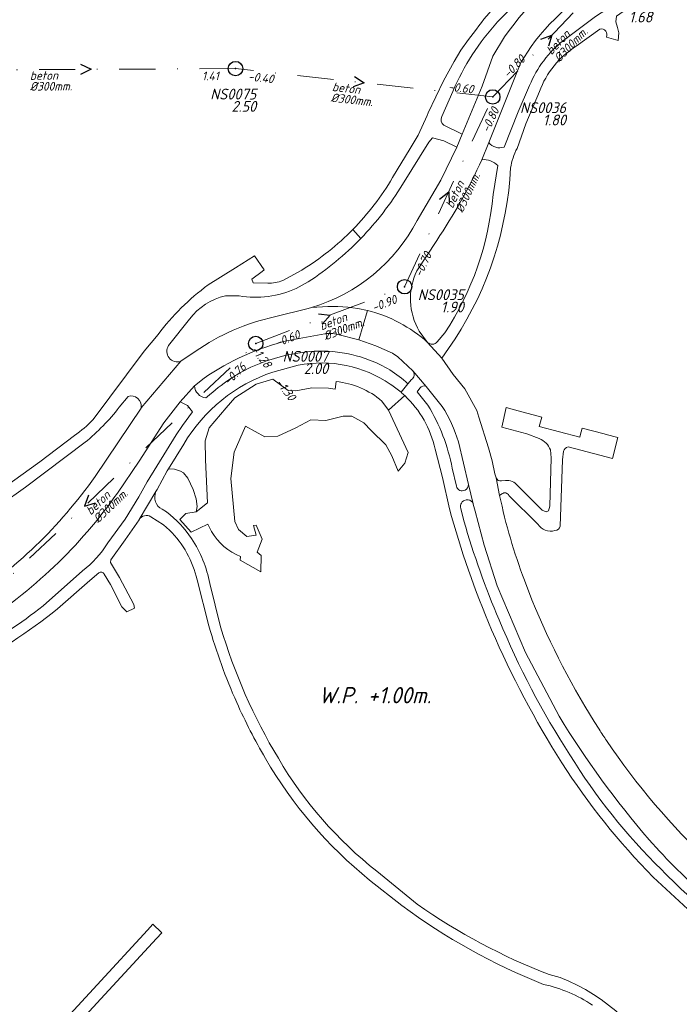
# Model space of a CAD drawing. Extents: x 148869 to 161638, y 453607 to 469810.
# Tile 678 of 1056: x 153613 to 153704, y 468529 to 468665. Entities that reach past the tile are written whole.
import ezdxf
from ezdxf.enums import TextEntityAlignment as Align

# ---------------------------------------------------------------- set-up
doc = ezdxf.new("R2010")
doc.units = 0
doc.header["$PDMODE"] = 32
doc.header["$PDSIZE"] = 2
doc.linetypes.add('RI-VWA', pattern=[11, 5, -3, 0, -3])
doc.layers.get('0').update_dxf_attribs({"linetype": 'CONTINUOUS'})
for name, color, linetype in [('B-OI-RI-BOB-T18-niet meenemen', 252, 'CONTINUOUS'), ('B-OI-RI-DIAMETER-T18-niet meenemen', 252, 'CONTINUOUS'), ('B-OI-RI-MATERIAAL-T18-niet meenemen', 252, 'CONTINUOUS'), ('B-OI-RI-STROOMRICHTING-S-niet meenemen', 252, 'CONTINUOUS'), ('B-OI-RI-VWA_PUTDEKSELHOOGTE-T25-niet meenemen', 252, 'CONTINUOUS'), ('B-OI-T50', 3, 'CONTINUOUS'), ('gs dwa', 252, 'CONTINUOUS')]:
    doc.layers.add(name, color=color, linetype=linetype)
for name, color, linetype, lineweight in [('B-OI-RI-VWA_TRANSPORTLEIDING-G-niet meenemen', 252, 'RI-VWA', 18), ('B-RO-VH-VERHARDING_ASFALT-GV', 251, 'CONTINUOUS', 18), ('B-RO-VH-VERHARDING_SIERBESTRATING-GV', 251, 'CONTINUOUS', 18)]:
    doc.layers.add(name, color=color, linetype=linetype, lineweight=lineweight)
doc.styles.add('iso15', font='ISO.shx', dxfattribs={"oblique": 15})
doc.styles.add('NLCS-ISO-M750_CURSIEF', font='NLCS-ISO.ttf', dxfattribs={"oblique": 15})

# ---------------------------------------------------------------- blocks, each defined once
blk = doc.blocks.new('ACMAP_ANN_TEMPLATE_diam')
at = {"color": 0, "linetype": 'ByBlock', "style": 'iso15', "oblique": 15}
blk.add_attdef('diam', (0.5, -1.3), '', height=1.2, dxfattribs=at)
blk = doc.blocks.new('ACMAP_ANN_TEMPLATE_mat')
at = {"color": 0, "linetype": 'ByBlock', "style": 'iso15', "oblique": 15}
blk.add_attdef('mat', (0.5, 0.2), '', height=1.2, dxfattribs=at)
blk = doc.blocks.new('ACMAP_ANN_TEMPLATE_nap-l')
at = {"color": 0, "linetype": 'ByBlock', "style": 'iso15', "oblique": 15}
blk.add_attdef('nap-l', (3.3, 0.2), '', height=1.2, dxfattribs=at)
blk = doc.blocks.new('ACMAP_ANN_TEMPLATE_nap-r')
at = {"color": 0, "linetype": 'ByBlock', "style": 'iso15', "oblique": 15}
blk.add_attdef('nap-r', text='', height=1.2, dxfattribs=at).set_placement((-4.1, 0.2), align=Align.RIGHT)
blk = doc.blocks.new('ACMAP_ANN_TEMPLATE_puth-dwa')
at = {"color": 0, "linetype": 'ByBlock', "style": 'iso15', "oblique": 15}
blk.add_attdef('puth-dwa', text='', height=1.5, dxfattribs=at).set_placement((2.7, 1), align=Align.RIGHT)
blk = doc.blocks.new('ACMAP_ANN_TEMPLATE_putnr-dwa')
at = {"color": 0, "linetype": 'ByBlock', "style": 'iso15', "oblique": 15}
blk.add_attdef('putnr-dwa', text='', height=1.5, dxfattribs=at).set_placement((2.7, 2.7), align=Align.RIGHT)

msp = doc.modelspace()

# ---------------------------------------------------------------- linework, layer by layer
at = {"layer": 'B-OI-RI-STROOMRICHTING-S-niet meenemen'}
for points in [[(153685.29, 468662.68), (153686.81, 468663.22), (153686.33, 468661.69)], [(153621.57, 468659.21), (153623.01, 468658.5), (153621.57, 468657.77)], [(153659.46, 468657.51), (153660.82, 468656.64), (153659.3, 468656.08)], [(153671.26, 468640.54), (153672.52, 468641.54), (153672.57, 468639.93)], [(153654.51, 468624.62), (153656.11, 468624.47), (153655.03, 468623.28)], [(153622.65, 468599.54), (153622.1, 468598.03), (153623.64, 468598.49)]]:
    msp.add_lwpolyline(points, dxfattribs=at)
at = {"layer": 'B-OI-RI-VWA_TRANSPORTLEIDING-G-niet meenemen'}
for p, q in [((153678.62, 468654.68), (153695, 468671.77)), ((153643.01, 468658.6), (153603.01, 468658.4)), ((153678.62, 468654.68), (153643.01, 468658.6)), ((153666.42, 468628.4), (153678.62, 468654.68)), ((153645.81, 468620.53), (153666.42, 468628.4)), ((153598.39, 468575.52), (153645.81, 468620.53))]:
    msp.add_line(p, q, dxfattribs=at)
at = {"layer": 'B-RO-VH-VERHARDING_ASFALT-GV'}
for points in [[(153694.24, 468675.23, 0.1204), (153680.9, 468663.87)], [(153683.95, 468661.67, -0.12892), (153696.32, 468671.78)], [(153682.54, 468670.63, 0.066322), (153676.38, 468664.08)], [(153673.08, 468655.44, -0.084367), (153679.3, 468665.07)], [(153693.44, 468664.06, -0.637125), (153694.36, 468662.95)], [(153688.43, 468662.51, 0.127573), (153683.72, 468656.26)], [(153685.09, 468655.43, -0.166748), (153690.17, 468661.7)], [(153671.83, 468650.75, -0.344989), (153671.57, 468651.96)], [(153680.19, 468647.74, -0.330549), (153678.08, 468648.37)], [(153681.1, 468644.84, -0.086611), (153682, 468647.56)], [(153670.87, 468634.8, 0.04127), (153677.11, 468645.99)], [(153677.11, 468645.99, -0.231423), (153679.31, 468645.17)], [(153673.43, 468621.19, 0.12992), (153681.1, 468644.84)], [(153664.76, 468643.5, -0.061507), (153659.25, 468636.33)], [(153660.35, 468635.08, 0.05552), (153666.11, 468642.54)], [(153678.66, 468641.16, -0.124523), (153671.99, 468622.01)], [(153668.15, 468637.58, -0.202557), (153653.52, 468625.51)], [(153659.25, 468636.33, -0.061453), (153652.17, 468630.7)], [(153653.08, 468629.07, 0.055467), (153660.35, 468635.08)], [(153668.45, 468622.22, -0.251075), (153668.12, 468630.61)], [(153649.55, 468629.27, -0.10542), (153647.48, 468628.87)], [(153639.21, 468628.64, 0.069757), (153632.28, 468621.8)], [(153643.5, 468627.13, 0.145952), (153651.42, 468628.15)], [(153636.65, 468623.91, -0.179988), (153641.62, 468627.13)], [(153669.6, 468620.68, 0.122647), (153661.27, 468625.11)], [(153661.27, 468625.11, -0.122647), (153669.6, 468620.68)], [(153648.42, 468624.23, 0.098792), (153637.44, 468619.44)], [(153655.36, 468621.89, -0.097473), (153657.16, 468621.79)], [(153638.65, 468615.74, -0.092225), (153650.31, 468620.94)], [(153670.93, 468620.75, -0.420533), (153669.6, 468620.68)], [(153635.45, 468618.07, -0.722867), (153633.74, 468620.24)], [(153661.55, 468618.25, 0.139125), (153651.33, 468619.14)], [(153651.33, 468619.14, 0.085384), (153643.79, 468616.57)], [(153651.69, 468617.52, -0.201615), (153664.44, 468614.89)], [(153666.86, 468614.96, 0.099978), (153661.55, 468618.25)], [(153635.84, 468606.58, -0.18175), (153648.17, 468616.57)], [(153643.79, 468616.57, 0.014989), (153642.24, 468615.59)], [(153667.54, 468616.76, -0.443621), (153667.36, 468615.53)], [(153642.24, 468615.59, 0.032166), (153639.09, 468613.17)], [(153638.9, 468613.01, -0.357256), (153637.32, 468614.65)], [(153664.44, 468614.89, -0.03223), (153665.92, 468613.79)], [(153665.92, 468613.79, -0.013244), (153666.43, 468613.32)], [(153668.54, 468614.36, -0.375544), (153669.39, 468614.6)], [(153628.13, 468613.2, -0.567456), (153629.95, 468611.62)], [(153666.43, 468613.32, -0.153377), (153670.64, 468605.91)], [(153622.2, 468606.85, 0.052509), (153626.91, 468611.7)], [(153673.01, 468603.26, 0.089636), (153669.65, 468611.98)], [(153671.63, 468611.82, -0.068787), (153673.86, 468606.92)], [(153623.28, 468610, -0.050459), (153620.71, 468607.79)], [(153685.05, 468607.36, -0.202939), (153686.62, 468605.8)], [(153688.42, 468605.62, -0.273518), (153689.05, 468606.21)], [(153623.57, 468602.1, -0.094563), (153605.45, 468584.65)], [(153679.84, 468601.52, -0.36764), (153679.09, 468601.93)], [(153682.07, 468600.83, 0.279241), (153680.37, 468601.56)], [(153632, 468600.02, -0.048043), (153632.18, 468600.32)], [(153674.53, 468600.17, -0.445356), (153673.62, 468600.76)], [(153675.24, 468601.03, -0.316847), (153674.8, 468600.24)], [(153607.29, 468581.35, 0.098159), (153626.67, 468599.83)], [(153632.85, 468597.59, -0.412702), (153632, 468600.02)], [(153674.18, 468597.69, -0.448806), (153674.92, 468598.87)], [(153675.2, 468598.88, -0.341074), (153675.91, 468598.32)], [(153683, 468587.75, -0.037339), (153679.57, 468599.49)], [(153679.89, 468599.71, -0.481568), (153680.86, 468599.49)], [(153672.63, 468597.65, 0.034656), (153678.46, 468580.88)], [(153629.68, 468596.17, -0.405152), (153631.29, 468596.55)], [(153636.93, 468593.52, 0.08476), (153633.44, 468597.21)], [(153633.87, 468594.67, -0.144757), (153637.7, 468587.81)], [(153679.51, 468582.25, -0.030997), (153674.63, 468595.96)], [(153684.87, 468595.54, 0.332822), (153687.23, 468594.62)], [(153687.23, 468594.62, 0.327546), (153687.97, 468595.26)], [(153639.44, 468587.29, 0.099571), (153636.93, 468593.52)], [(153625.32, 468592.91, -0.084726), (153621.83, 468589.05)], [(153624.07, 468588.78, -0.452441), (153624.83, 468588.59)], [(153605.43, 468575.14, 0.039032), (153618.38, 468583.79)], [(153616.36, 468584.2, -0.040711), (153606.55, 468577.66)], [(153693.35, 468567.11, -0.045412), (153684.04, 468585.02)], [(153639.32, 468581.46, 0.036305), (153643.18, 468570.82)], [(153648.94, 468563.1, -0.063826), (153640.95, 468581.3)], [(153689.29, 468563.57, -0.044804), (153679.51, 468582.25)], [(153678.46, 468580.88, 0.039473), (153688.18, 468562.48)], [(153643.18, 468570.82, 0.027785), (153647.15, 468563.09)], [(153687.8, 468568.91, 0.041005), (153700.28, 468551.82)], [(153694.38, 468565.54, -0.004575), (153693.35, 468567.11)], [(153708.67, 468548.68, -0.054572), (153694.38, 468565.54)], [(153701.97, 468547.69, -0.059696), (153689.29, 468563.57)], [(153647.15, 468563.09, 0.09093), (153661.55, 468546.24)], [(153662.59, 468547.45, -0.093541), (153648.94, 468563.1)], [(153688.18, 468562.48, 0.052857), (153700.82, 468546.65)], [(153700.28, 468551.82, 0.036025), (153708.38, 468543.82)], [(153710.96, 468539.88, -0.04271), (153701.97, 468547.69)], [(153686.44, 468533.16, -0.062152), (153668.17, 468542.9)], [(153666.04, 468542.69, 0.063167), (153685.65, 468531.78)], [(153702.61, 468518.96, 0.193307), (153687.95, 468532.74)], [(153685.65, 468531.78, -0.097539), (153692.43, 468528.9)]]:
    msp.add_lwpolyline(points, format="xyb", dxfattribs=at)
at = {"layer": 'B-RO-VH-VERHARDING_ASFALT-GV', "flags": 128}
for points in [[(153679.3, 468665.07), (153683.02, 468668.83), (153685.1, 468670.64), (153685.4, 468671.16), (153685.06, 468672.59), (153683.68, 468672.19)], [(153694.36, 468662.95), (153695.96, 468662.51), (153696.07, 468663.57), (153695.91, 468664.31), (153695.66, 468665.09), (153695.76, 468665.87), (153698.39, 468667.69), (153701.46, 468669.49), (153700.89, 468670.87), (153697.39, 468668.83), (153692.85, 468665.81), (153688.43, 468662.51)], [(153676.38, 468664.08), (153675.9, 468663.48), (153675.24, 468662.65), (153674.21, 468661.15), (153673.29, 468659.57), (153671.79, 468656.89), (153669.7, 468652.46), (153669.54, 468652.11), (153668.28, 468649.37), (153667.17, 468647.52), (153664.76, 468643.5)], [(153680.9, 468663.87), (153680.23, 468663.02), (153678.64, 468660.34), (153677.17, 468656.15), (153674.4, 468649.54), (153673.63, 468647.71), (153671.43, 468643.16), (153668.15, 468637.58)], [(153690.17, 468661.7), (153693.44, 468664.06)], [(153677.11, 468645.99), (153678.08, 468648.37), (153682.52, 468659.46), (153683.95, 468661.67)], [(153683.72, 468656.26), (153682.13, 468652.6), (153680.19, 468647.74)], [(153671.57, 468651.96), (153673.08, 468655.44)], [(153682, 468647.56), (153683.21, 468650.96), (153685.09, 468655.43)], [(153666.11, 468642.54), (153669.78, 468648.42), (153670.29, 468649), (153671.85, 468648.58), (153673.63, 468647.71), (153674.4, 468649.54), (153671.83, 468650.75)], [(153678.08, 468648.37), (153677.11, 468645.99)], [(153679.31, 468645.17), (153678.66, 468641.16)], [(153660.35, 468635.08), (153659.25, 468636.33)], [(153659.25, 468636.33), (153660.35, 468635.08)], [(153668.12, 468630.61), (153670.87, 468634.8)], [(153647.48, 468628.87), (153645.46, 468628.93), (153645.29, 468629.46), (153646.7, 468630.52), (153646.99, 468630.73), (153645.63, 468632.67), (153643.02, 468631.02), (153639.21, 468628.64)], [(153652.17, 468630.7), (153649.55, 468629.27)], [(153651.42, 468628.15), (153653.08, 468629.07)], [(153641.62, 468627.13), (153643.5, 468627.13)], [(153657.16, 468621.79), (153660.06, 468621.06), (153661.27, 468625.11), (153659.92, 468625.39), (153658.56, 468625.58), (153657.18, 468625.68), (153655.8, 468625.67), (153653.52, 468625.51), (153653.06, 468625.37), (153648.42, 468624.23)], [(153653.52, 468625.51), (153655.8, 468625.67), (153657.18, 468625.68), (153658.56, 468625.58), (153659.92, 468625.39), (153661.27, 468625.11)], [(153661.27, 468625.11), (153660.06, 468621.06), (153662.44, 468620.22), (153664.73, 468619.2), (153665.47, 468618.71), (153667.54, 468616.76), (153669.39, 468614.6), (153671.63, 468611.82)], [(153633.74, 468620.24), (153636.65, 468623.91)], [(153669.6, 468620.68), (153668.45, 468622.22)], [(153671.99, 468622.01), (153670.93, 468620.75)], [(153632.28, 468621.8), (153630.38, 468619.46), (153627.91, 468616.2), (153623.28, 468610)], [(153650.31, 468620.94), (153655.36, 468621.89)], [(153669.6, 468620.68), (153671.58, 468618.52), (153673.43, 468621.19)], [(153679.57, 468599.49), (153679.09, 468601.93), (153678.92, 468602.47), (153678.52, 468604.28), (153678.05, 468606.07), (153676.71, 468610.35), (153676.42, 468611.25), (153674.77, 468614.27), (153673.16, 468616.22), (153671.58, 468618.52), (153669.6, 468620.68)], [(153637.44, 468619.44), (153635.45, 468618.07), (153629.95, 468611.62), (153629.94, 468611.59), (153623.57, 468602.1)], [(153629.95, 468611.62), (153635.45, 468618.07)], [(153648.17, 468616.57), (153651.69, 468617.52)], [(153669.39, 468614.6), (153667.54, 468616.76)], [(153626.67, 468599.83), (153629.66, 468604.25), (153633.07, 468609.56), (153635.33, 468612.48), (153637.32, 468614.65), (153638.65, 468615.74)], [(153667.36, 468615.53), (153666.86, 468614.96), (153665.92, 468613.79)], [(153637.32, 468614.65), (153635.33, 468612.48), (153636.34, 468611.97), (153637.04, 468611.08), (153635.67, 468609.17), (153634.79, 468607.91), (153630.79, 468601.37), (153629.63, 468599.28), (153627.73, 468596.23), (153625.32, 468592.91)], [(153665.92, 468613.79), (153666.86, 468614.96)], [(153669.65, 468611.98), (153668.14, 468613.84), (153668.54, 468614.36)], [(153626.91, 468611.7), (153628.13, 468613.2)], [(153639.09, 468613.17), (153638.9, 468613.01)], [(153689.05, 468606.21), (153695.21, 468604.59), (153695.95, 468607.5), (153695.93, 468607.51), (153694.32, 468607.94), (153694.05, 468608.01), (153691.01, 468608.83), (153690.74, 468607.81), (153690.67, 468607.57), (153685.04, 468609.06), (153685.4, 468610.33), (153682.16, 468611.21), (153680.5, 468611.66), (153679.86, 468608.97), (153683.33, 468608.04), (153685.05, 468607.36)], [(153620.71, 468607.79), (153615.92, 468604.17), (153607.49, 468598.09), (153602.28, 468594.17), (153598.33, 468590.9), (153595.27, 468588.26), (153594.13, 468587.16), (153595.27, 468585.99), (153600.67, 468590.77), (153607.17, 468595.86), (153613.93, 468600.64), (153622.2, 468606.85)], [(153673.86, 468606.92), (153675.24, 468601.03), (153675.91, 468598.32), (153675.91, 468598.3), (153676.19, 468597.3), (153677.44, 468592.62), (153679.23, 468586.96), (153683.15, 468577.76), (153687.8, 468568.91)], [(153632.18, 468600.32), (153633.55, 468602.88), (153633.73, 468603.17), (153635.84, 468606.58)], [(153670.64, 468605.91), (153671.65, 468601.98), (153672.63, 468597.65)], [(153686.62, 468605.8), (153686.73, 468604.68), (153686.53, 468597.99), (153686.35, 468597.36), (153686.02, 468597.23), (153685.47, 468597.44), (153682.07, 468600.83)], [(153687.97, 468595.26), (153688.27, 468604.41), (153688.42, 468605.62)], [(153673.62, 468600.76), (153673.01, 468603.26)], [(153679.09, 468601.93), (153679.57, 468599.49), (153679.89, 468599.71)], [(153680.37, 468601.56), (153679.84, 468601.52)], [(153674.8, 468600.24), (153674.53, 468600.17)], [(153675.91, 468598.32), (153675.24, 468601.03)], [(153624.83, 468588.59), (153625.69, 468587.18), (153627.28, 468584.06), (153627.96, 468583.37), (153629.01, 468583.89), (153628.95, 468584.38), (153626.93, 468588.14), (153625.71, 468590.23), (153625.73, 468590.57), (153627.71, 468593.33), (153629.65, 468596.12), (153629.65, 468596.13), (153629.68, 468596.17), (153632, 468600.02)], [(153632, 468600.02), (153629.68, 468596.17)], [(153674.92, 468598.87), (153675.2, 468598.88)], [(153680.86, 468599.49), (153684.87, 468595.54)], [(153633.44, 468597.21), (153632.85, 468597.59)], [(153674.63, 468595.96), (153674.18, 468597.69)], [(153631.29, 468596.55), (153633.05, 468595.41), (153633.87, 468594.67)], [(153621.83, 468589.05), (153616.36, 468584.2)], [(153618.38, 468583.79), (153622.83, 468587.72), (153624.07, 468588.78)], [(153637.7, 468587.81), (153639.32, 468581.46)], [(153640.95, 468581.3), (153639.44, 468587.29)], [(153684.04, 468585.02), (153683, 468587.75)], [(153668.17, 468542.9), (153662.59, 468547.45)], [(153661.55, 468546.24), (153666.04, 468542.69)], [(153700.82, 468546.65), (153706.23, 468541.67), (153710.08, 468538.43)], [(153687.95, 468532.74), (153686.44, 468533.16)]]:
    msp.add_lwpolyline(points, dxfattribs=at)
msp.add_lwpolyline([(153610.68, 468514.93), (153632.07, 468538.16), (153632.79, 468538.92), (153632.72, 468539.03), (153631.63, 468540.07), (153631.57, 468540.11), (153630.84, 468539.32), (153602.92, 468509.01), (153604.17, 468507.85), (153604.3, 468507.99)], close=True, dxfattribs=at)
at = {"layer": 'B-RO-VH-VERHARDING_SIERBESTRATING-GV'}
for points in [[(153664.44, 468614.89, 0.201615), (153651.69, 468617.52)], [(153648.17, 468616.57, 0.18175), (153635.84, 468606.58)], [(153663.28, 468612.57, 0.151685), (153656.94, 468615.26)], [(153656.94, 468615.26, -0.151685), (153663.28, 468612.57)], [(153665.92, 468613.79, 0.03223), (153664.44, 468614.89)], [(153666.43, 468613.32, 0.013244), (153665.92, 468613.79)], [(153639.68, 468594.5, 0.164766), (153643.7, 468591.03)]]:
    msp.add_lwpolyline(points, format="xyb", dxfattribs=at)
at = {"layer": 'B-RO-VH-VERHARDING_SIERBESTRATING-GV', "flags": 128}
for points in [[(153651.69, 468617.52), (153648.17, 468616.57)], [(153635.84, 468606.58), (153633.73, 468603.17), (153634.57, 468603.13), (153635.38, 468602.86), (153635.81, 468602.63), (153636.39, 468601.89), (153637.16, 468600.31), (153637.55, 468599.03), (153637.7, 468597.95), (153637.58, 468597.21), (153639.13, 468598.46), (153638.85, 468604.44), (153638.8, 468607.07), (153639.34, 468608.84), (153641.7, 468611.61), (153642.93, 468613.02), (153645.85, 468614.89), (153648.19, 468615.58), (153650.28, 468614.03), (153651.36, 468613.96), (153653.58, 468614.4), (153655.86, 468614.36), (153656.81, 468614.22), (153656.94, 468615.26)], [(153656.94, 468615.26), (153656.81, 468614.22), (153655.86, 468614.36), (153653.58, 468614.4), (153651.36, 468613.96), (153650.28, 468614.03), (153648.19, 468615.58), (153645.85, 468614.89), (153642.93, 468613.02), (153641.7, 468611.61), (153639.34, 468608.84), (153638.8, 468607.07), (153638.85, 468604.44), (153639.13, 468598.46), (153637.58, 468597.21)], [(153643.7, 468591.03), (153643.65, 468590.55), (153646.52, 468588.91), (153646.57, 468591.2), (153646.01, 468591.65), (153646.7, 468593.44), (153645.88, 468595.4), (153645.51, 468595.31), (153645.89, 468594), (153644.59, 468593.82), (153643.44, 468594.76), (153642.92, 468595.89), (153642.35, 468601.83), (153642.81, 468605.5), (153644.41, 468609.07), (153647.09, 468607.59), (153648.89, 468607.68), (153651.34, 468608.84), (153653.42, 468609.95), (153655.49, 468609.87), (153657.89, 468610.47), (153659.1, 468610.47), (153660.78, 468609.55), (153661.8, 468608.51), (153663.81, 468606.49), (153664.63, 468604.96), (153665.52, 468602.87), (153666.47, 468603.98), (153666.9, 468605.46), (153664.18, 468611.32), (153663.28, 468612.57)], [(153663.28, 468612.57), (153664.18, 468611.32), (153666.43, 468613.32)], [(153637.58, 468597.21), (153636.12, 468597), (153635.32, 468596.17), (153636.85, 468594.42), (153639.18, 468595.5), (153639.68, 468594.5)]]:
    msp.add_lwpolyline(points, dxfattribs=at)
at = {"layer": 'gs dwa'}
for p in [(153643.01, 468658.6), (153678.62, 468654.68), (153666.42, 468628.4), (153645.81, 468620.53)]:
    msp.add_point(p, dxfattribs=at)

# ---------------------------------------------------------------- block references
at = {"layer": 'B-OI-RI-BOB-T18-niet meenemen'}
ref = msp.add_blockref('ACMAP_ANN_TEMPLATE_nap-l', (153678.62, 468654.68), dxfattribs=dict(at, rotation=46.215234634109))
ref.add_attrib('nap-l', '-0.80', (153680.76, 468657.2), dxfattribs={"layer": '0', "color": 0, "linetype": 'ByBlock', "height": 1.2, "rotation": 46.2152, "style": 'NLCS-ISO-M750_CURSIEF', "oblique": 15})
ref = msp.add_blockref('ACMAP_ANN_TEMPLATE_nap-l', (153635.06, 468656.76), dxfattribs=dict(at, rotation=0.286476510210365))
ref.add_attrib('nap-l', '1.41', (153638.36, 468656.98), dxfattribs={"layer": '0', "color": 0, "linetype": 'ByBlock', "height": 1.2, "rotation": 0.2865, "style": 'NLCS-ISO-M750_CURSIEF', "oblique": 15})
ref = msp.add_blockref('ACMAP_ANN_TEMPLATE_nap-r', (153652.27, 468655.91), dxfattribs=dict(at, rotation=353.7180912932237))
ref.add_attrib('nap-r', '-0.40', dxfattribs={"layer": '0', "color": 0, "linetype": 'ByBlock', "height": 1.2, "rotation": 353.7181, "style": 'NLCS-ISO-M750_CURSIEF', "oblique": 15}).set_placement((153648.22, 468656.56), align=Align.RIGHT)
ref = msp.add_blockref('ACMAP_ANN_TEMPLATE_nap-l', (153669.09, 468655.69), dxfattribs=dict(at, rotation=353.7180912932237))
ref.add_attrib('nap-l', '-0.60', (153672.39, 468655.53), dxfattribs={"layer": '0', "color": 0, "linetype": 'ByBlock', "height": 1.2, "rotation": 353.7181, "style": 'NLCS-ISO-M750_CURSIEF', "oblique": 15})
ref = msp.add_blockref('ACMAP_ANN_TEMPLATE_nap-r', (153681.47, 468656.49), dxfattribs=dict(at, rotation=65.09779350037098))
ref.add_attrib('nap-r', '-0.80', dxfattribs={"layer": '0', "color": 0, "linetype": 'ByBlock', "height": 1.2, "rotation": 65.0978, "style": 'NLCS-ISO-M750_CURSIEF', "oblique": 15}).set_placement((153679.56, 468652.86), align=Align.RIGHT)
ref = msp.add_blockref('ACMAP_ANN_TEMPLATE_nap-l', (153667.54, 468626.59), dxfattribs=dict(at, rotation=65.09779350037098))
ref.add_attrib('nap-l', '-0.70', (153668.75, 468629.66), dxfattribs={"layer": '0', "color": 0, "linetype": 'ByBlock', "height": 1.2, "rotation": 65.0978, "style": 'NLCS-ISO-M750_CURSIEF', "oblique": 15})
ref = msp.add_blockref('ACMAP_ANN_TEMPLATE_nap-r', (153669.36, 468627.44), dxfattribs=dict(at, rotation=20.89953004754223))
ref.add_attrib('nap-r', '-0.90', dxfattribs={"layer": '0', "color": 0, "linetype": 'ByBlock', "height": 1.2, "rotation": 20.8995, "style": 'NLCS-ISO-M750_CURSIEF', "oblique": 15}).set_placement((153665.46, 468626.16), align=Align.RIGHT)
ref = msp.add_blockref('ACMAP_ANN_TEMPLATE_nap-l', (153645.74, 468618.66), dxfattribs=dict(at, rotation=20.89953004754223))
ref.add_attrib('nap-l', '-0.60', (153648.75, 468620.03), dxfattribs={"layer": '0', "color": 0, "linetype": 'ByBlock', "height": 1.2, "rotation": 20.8995, "style": 'NLCS-ISO-M750_CURSIEF', "oblique": 15})
ref = msp.add_blockref('ACMAP_ANN_TEMPLATE_nap-l', (153642.96, 468622.17), dxfattribs=dict(at, rotation=307.4053566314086))
ref.add_attrib('nap-l', '-1.28', (153645.12, 468619.67), dxfattribs={"layer": '0', "color": 0, "linetype": 'ByBlock', "height": 1.2, "rotation": 307.4054, "style": 'NLCS-ISO-M750_CURSIEF', "oblique": 15})
ref = msp.add_blockref('ACMAP_ANN_TEMPLATE_nap-r', (153647.71, 468619.79), dxfattribs=dict(at, rotation=43.50642053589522))
ref.add_attrib('nap-r', '-0.76', dxfattribs={"layer": '0', "color": 0, "linetype": 'ByBlock', "height": 1.2, "rotation": 43.5064, "style": 'NLCS-ISO-M750_CURSIEF', "oblique": 15}).set_placement((153644.6, 468617.12), align=Align.RIGHT)
ref = msp.add_blockref('ACMAP_ANN_TEMPLATE_nap-r', (153652.83, 468609.11), dxfattribs=dict(at, rotation=307.4053566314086))
ref.add_attrib('nap-r', '-1.30', dxfattribs={"layer": '0', "color": 0, "linetype": 'ByBlock', "height": 1.2, "rotation": 307.4054, "style": 'NLCS-ISO-M750_CURSIEF', "oblique": 15}).set_placement((153650.5, 468612.49), align=Align.RIGHT)
at = {"layer": 'B-OI-RI-DIAMETER-T18-niet meenemen'}
ref = msp.add_blockref('ACMAP_ANN_TEMPLATE_diam', (153686.54, 468659.92), dxfattribs=dict(at, rotation=46.215234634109))
ref.add_attrib('diam', '%%c300mm.', (153687.83, 468659.38), dxfattribs={"layer": '0', "color": 0, "linetype": 'ByBlock', "height": 1.2, "rotation": 46.2152, "style": 'NLCS-ISO-M750_CURSIEF', "oblique": 15})
ref = msp.add_blockref('ACMAP_ANN_TEMPLATE_diam', (153614.04, 468656.84), dxfattribs=dict(at, rotation=0.286476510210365))
ref.add_attrib('diam', '%%c300mm.', (153614.55, 468655.54), dxfattribs={"layer": '0', "color": 0, "linetype": 'ByBlock', "height": 1.2, "rotation": 0.2865, "style": 'NLCS-ISO-M750_CURSIEF', "oblique": 15})
ref = msp.add_blockref('ACMAP_ANN_TEMPLATE_diam', (153655.81, 468655.37), dxfattribs=dict(at, rotation=353.7180912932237))
ref.add_attrib('diam', '%%c300mm.', (153656.16, 468654.02), dxfattribs={"layer": '0', "color": 0, "linetype": 'ByBlock', "height": 1.2, "rotation": 353.7181, "style": 'NLCS-ISO-M750_CURSIEF', "oblique": 15})
ref = msp.add_blockref('ACMAP_ANN_TEMPLATE_diam', (153673.06, 468638.62), dxfattribs=dict(at, rotation=65.09779350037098))
ref.add_attrib('diam', '%%c300mm.', (153674.45, 468638.53), dxfattribs={"layer": '0', "color": 0, "linetype": 'ByBlock', "height": 1.2, "rotation": 65.0978, "style": 'NLCS-ISO-M750_CURSIEF', "oblique": 15})
ref = msp.add_blockref('ACMAP_ANN_TEMPLATE_diam', (153654.54, 468621.97), dxfattribs=dict(at, rotation=20.89953004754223))
ref.add_attrib('diam', '%%c300mm.', (153655.47, 468620.94), dxfattribs={"layer": '0', "color": 0, "linetype": 'ByBlock', "height": 1.2, "rotation": 20.8995, "style": 'NLCS-ISO-M750_CURSIEF', "oblique": 15})
ref = msp.add_blockref('ACMAP_ANN_TEMPLATE_diam', (153622.74, 468596.2), dxfattribs=dict(at, rotation=43.50642053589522))
ref.add_attrib('diam', '%%c300mm.', (153624, 468595.6), dxfattribs={"layer": '0', "color": 0, "linetype": 'ByBlock', "height": 1.2, "rotation": 43.5064, "style": 'NLCS-ISO-M750_CURSIEF', "oblique": 15})
at = {"layer": 'B-OI-RI-MATERIAAL-T18-niet meenemen'}
ref = msp.add_blockref('ACMAP_ANN_TEMPLATE_mat', (153686.54, 468659.92), dxfattribs=dict(at, rotation=46.215234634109))
ref.add_attrib('mat', 'beton', (153686.74, 468660.42), dxfattribs={"layer": '0', "color": 0, "linetype": 'ByBlock', "height": 1.2, "rotation": 46.2152, "style": 'NLCS-ISO-M750_CURSIEF', "oblique": 15})
ref = msp.add_blockref('ACMAP_ANN_TEMPLATE_mat', (153614.04, 468656.84), dxfattribs=dict(at, rotation=0.286476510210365))
ref.add_attrib('mat', 'beton', (153614.54, 468657.04), dxfattribs={"layer": '0', "color": 0, "linetype": 'ByBlock', "height": 1.2, "rotation": 0.2865, "style": 'NLCS-ISO-M750_CURSIEF', "oblique": 15})
ref = msp.add_blockref('ACMAP_ANN_TEMPLATE_mat', (153655.81, 468655.37), dxfattribs=dict(at, rotation=353.7180912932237))
ref.add_attrib('mat', 'beton', (153656.33, 468655.51), dxfattribs={"layer": '0', "color": 0, "linetype": 'ByBlock', "height": 1.2, "rotation": 353.7181, "style": 'NLCS-ISO-M750_CURSIEF', "oblique": 15})
ref = msp.add_blockref('ACMAP_ANN_TEMPLATE_mat', (153673.06, 468638.62), dxfattribs=dict(at, rotation=65.09779350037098))
ref.add_attrib('mat', 'beton', (153673.09, 468639.16), dxfattribs={"layer": '0', "color": 0, "linetype": 'ByBlock', "height": 1.2, "rotation": 65.0978, "style": 'NLCS-ISO-M750_CURSIEF', "oblique": 15})
ref = msp.add_blockref('ACMAP_ANN_TEMPLATE_mat', (153654.54, 468621.97), dxfattribs=dict(at, rotation=20.89953004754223))
ref.add_attrib('mat', 'beton', (153654.93, 468622.34), dxfattribs={"layer": '0', "color": 0, "linetype": 'ByBlock', "height": 1.2, "rotation": 20.8995, "style": 'NLCS-ISO-M750_CURSIEF', "oblique": 15})
ref = msp.add_blockref('ACMAP_ANN_TEMPLATE_mat', (153622.74, 468596.2), dxfattribs=dict(at, rotation=43.50642053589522))
ref.add_attrib('mat', 'beton', (153622.96, 468596.69), dxfattribs={"layer": '0', "color": 0, "linetype": 'ByBlock', "height": 1.2, "rotation": 43.5064, "style": 'NLCS-ISO-M750_CURSIEF', "oblique": 15})
at = {"layer": 'B-OI-RI-VWA_PUTDEKSELHOOGTE-T25-niet meenemen'}
ref = msp.add_blockref('ACMAP_ANN_TEMPLATE_puth-dwa', (153698.03, 468664), dxfattribs=at)
ref.add_attrib('puth-dwa', '1.68', dxfattribs={"layer": '0', "color": 0, "linetype": 'ByBlock', "height": 1.5, "style": 'NLCS-ISO-M750_CURSIEF', "oblique": 15}).set_placement((153700.73, 468665), align=Align.RIGHT)
ref = msp.add_blockref('ACMAP_ANN_TEMPLATE_putnr-dwa', (153643.17, 468651.62), dxfattribs=at)
ref.add_attrib('putnr-dwa', 'NS0075', dxfattribs={"layer": '0', "color": 0, "linetype": 'ByBlock', "height": 1.5, "style": 'NLCS-ISO-M750_CURSIEF', "oblique": 15}).set_placement((153645.87, 468654.32), align=Align.RIGHT)
ref = msp.add_blockref('ACMAP_ANN_TEMPLATE_puth-dwa', (153643.17, 468651.62), dxfattribs=at)
ref.add_attrib('puth-dwa', '2.50', dxfattribs={"layer": '0', "color": 0, "linetype": 'ByBlock', "height": 1.5, "style": 'NLCS-ISO-M750_CURSIEF', "oblique": 15}).set_placement((153645.87, 468652.62), align=Align.RIGHT)
ref = msp.add_blockref('ACMAP_ANN_TEMPLATE_putnr-dwa', (153686.06, 468649.74), dxfattribs=at)
ref.add_attrib('putnr-dwa', 'NS0036', dxfattribs={"layer": '0', "color": 0, "linetype": 'ByBlock', "height": 1.5, "style": 'NLCS-ISO-M750_CURSIEF', "oblique": 15}).set_placement((153688.76, 468652.44), align=Align.RIGHT)
ref = msp.add_blockref('ACMAP_ANN_TEMPLATE_puth-dwa', (153686.06, 468649.74), dxfattribs=at)
ref.add_attrib('puth-dwa', '1.80', dxfattribs={"layer": '0', "color": 0, "linetype": 'ByBlock', "height": 1.5, "style": 'NLCS-ISO-M750_CURSIEF', "oblique": 15}).set_placement((153688.76, 468650.74), align=Align.RIGHT)
ref = msp.add_blockref('ACMAP_ANN_TEMPLATE_putnr-dwa', (153671.91, 468623.84), dxfattribs=at)
ref.add_attrib('putnr-dwa', 'NS0035', dxfattribs={"layer": '0', "color": 0, "linetype": 'ByBlock', "height": 1.5, "style": 'NLCS-ISO-M750_CURSIEF', "oblique": 15}).set_placement((153674.61, 468626.54), align=Align.RIGHT)
ref = msp.add_blockref('ACMAP_ANN_TEMPLATE_puth-dwa', (153671.91, 468623.84), dxfattribs=at)
ref.add_attrib('puth-dwa', '1.90', dxfattribs={"layer": '0', "color": 0, "linetype": 'ByBlock', "height": 1.5, "style": 'NLCS-ISO-M750_CURSIEF', "oblique": 15}).set_placement((153674.61, 468624.84), align=Align.RIGHT)
ref = msp.add_blockref('ACMAP_ANN_TEMPLATE_putnr-dwa', (153653.13, 468615.31), dxfattribs=at)
ref.add_attrib('putnr-dwa', 'NS0007', dxfattribs={"layer": '0', "color": 0, "linetype": 'ByBlock', "height": 1.5, "style": 'NLCS-ISO-M750_CURSIEF', "oblique": 15}).set_placement((153655.83, 468618.01), align=Align.RIGHT)
ref = msp.add_blockref('ACMAP_ANN_TEMPLATE_puth-dwa', (153653.13, 468615.31), dxfattribs=at)
ref.add_attrib('puth-dwa', '2.00', dxfattribs={"layer": '0', "color": 0, "linetype": 'ByBlock', "height": 1.5, "style": 'NLCS-ISO-M750_CURSIEF', "oblique": 15}).set_placement((153655.83, 468616.31), align=Align.RIGHT)

# ---------------------------------------------------------------- texts
at = {"layer": 'B-OI-T50', "style": 'NLCS-ISO-M750_CURSIEF', "oblique": 15}
msp.add_text('W.P. +1.00m.', height=2.25, dxfattribs=at).set_placement((153654.55, 468570.71))

doc.saveas('drawing.dxf')
